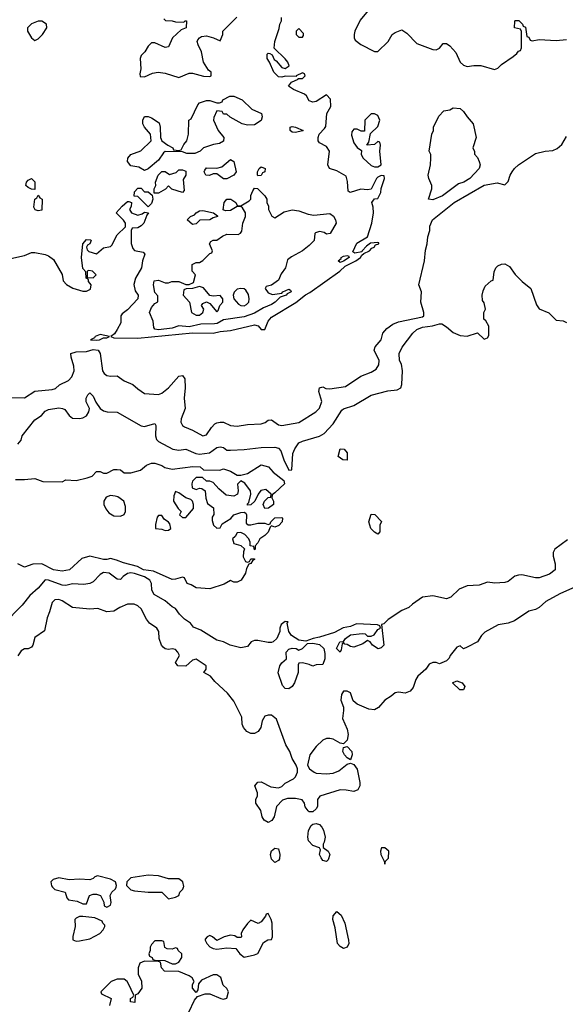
# Model space of a CAD drawing. Header units: inches. Extents: x 2380053 to 2584298, y 380219 to 546618.
# Tile 415 of 656: x 2560201 to 2563383, y 419316 to 425057. Entities that reach past the tile are written whole.
import ezdxf

# ---------------------------------------------------------------- set-up
doc = ezdxf.new("R2010")
doc.units = ezdxf.units.IN
doc.header["$MEASUREMENT"] = 0
doc.layers.add('C5461', color=7, linetype='Continuous')
doc.layers.add('C5462', color=7, linetype='Continuous')

msp = doc.modelspace()

# ---------------------------------------------------------------- linework, layer by layer
at = {"layer": 'C5461', "color": 2, "elevation": 34}
for points in [[(2560393.5, 420000), (2560405.7, 419985.7), (2560466, 419970), (2560476.9, 419936.9), (2560486, 419926), (2560536.9, 419916.9), (2560570, 419902), (2560590, 419902), (2560608.7, 419950), (2560630, 419958.8), (2560650, 419959.1), (2560672, 419950), (2560691.6, 419911.6), (2560694, 419890), (2560710, 419882), (2560730, 419894), (2560735.3, 419910), (2560728.7, 419950), (2560738, 419970), (2560760.5, 419990), (2560763.6, 420000)], [(2560834, 420000), (2560850, 419984.4), (2560870, 419978.4), (2560950, 419970.7), (2561030.3, 419970.3), (2561070, 419932), (2561110, 419942), (2561128.4, 419951.6), (2561135.3, 419970), (2561152.3, 419987.7), (2561156.7, 420000)], [(2561188, 419270), (2561220.2, 419339.8), (2561238, 419362), (2561283.1, 419376.9), (2561310, 419378), (2561374, 419350), (2561390, 419346), (2561408.4, 419351.6), (2561418, 419390), (2561408.4, 419408.4), (2561388.4, 419428.4), (2561373.6, 419473.6), (2561350, 419488), (2561330, 419488), (2561262, 419458), (2561243.6, 419436.4), (2561239.6, 419400.4), (2561230, 419386), (2561209, 419410), (2561209, 419431), (2561218, 419450), (2561208, 419470), (2561190, 419482), (2561130, 419508), (2561046, 419510), (2561028, 419530), (2561022, 419562), (2561010, 419566), (2560930, 419568.7), (2560902.8, 419557.2), (2560891.3, 419530), (2560891.6, 419491.6), (2560911.6, 419451.6), (2560914, 419410), (2560890, 419378), (2560874, 419370), (2560872.7, 419327.3), (2560848, 419330), (2560848, 419350), (2560862, 419358), (2560866, 419370), (2560836.4, 419436.4), (2560828, 419450), (2560810, 419462), (2560770, 419462), (2560734, 419450), (2560674, 419390), (2560678, 419378), (2560734, 419350), (2560724.7, 419310)]]:
    msp.add_lwpolyline(points, dxfattribs=at)
at = {"layer": 'C5461', "color": 2}
for points, elevation in [([(2562090, 419642.7), (2562070, 419652.7), (2562055.1, 419670), (2562041.5, 419761.5), (2562026.6, 419810), (2562030, 419832), (2562050, 419858), (2562076.3, 419836.3), (2562097.3, 419790), (2562119.1, 419690), (2562120.7, 419670), (2562110, 419649)], 30), ([(2560570, 419828.7), (2560550, 419828.7), (2560530, 419818), (2560522, 419810), (2560524.7, 419770), (2560511.3, 419711.3), (2560512, 419692), (2560530, 419684.7), (2560550, 419686), (2560610, 419698.8), (2560668.7, 419730), (2560688.7, 419750), (2560698, 419770), (2560698, 419778), (2560686, 419790), (2560682, 419802), (2560640.4, 419820.4)], 34), ([(2561650, 419846), (2561638, 419842), (2561634, 419830), (2561610, 419798), (2561592, 419788), (2561550, 419806), (2561530, 419788), (2561502, 419750), (2561492, 419730), (2561494, 419710), (2561490, 419706), (2561470, 419706), (2561455.3, 419715.3), (2561430, 419719), (2561394, 419710), (2561350, 419688), (2561326, 419710), (2561310, 419718), (2561294, 419710), (2561283.6, 419696.4), (2561282, 419690), (2561292, 419670), (2561310, 419652), (2561330, 419642), (2561350, 419638), (2561410, 419646), (2561462, 419642), (2561486, 419610), (2561510, 419591.3), (2561570, 419604.7), (2561590, 419612), (2561623.1, 419676.9), (2561648.4, 419691.6), (2561670, 419694), (2561675.3, 419710), (2561673.2, 419790), (2561668.7, 419810)], 34), ([(2561030, 419686), (2560990, 419686), (2560970, 419666), (2560962, 419650), (2560962, 419630), (2560954, 419610), (2560958, 419598), (2560974, 419590), (2560978, 419578), (2560990, 419574), (2561047.3, 419572.7), (2561090, 419552), (2561110, 419552), (2561130, 419562), (2561146, 419590), (2561146, 419610), (2561126, 419630), (2561122, 419642), (2561110, 419646), (2561090, 419638), (2561060.4, 419640.4), (2561048.4, 419648.4), (2561042, 419682)], 34)]:
    msp.add_lwpolyline(points, close=True, dxfattribs=dict(at, elevation=elevation))
at = {"layer": 'C5462', "color": 2}
for points, elevation in [([(2560150, 423664.9), (2560230, 423682), (2560270, 423699.1), (2560290, 423699.1), (2560350, 423687.3), (2560370, 423679.1), (2560397.7, 423657.7), (2560450, 423572), (2560454.4, 423534.4), (2560473.7, 423513.7), (2560510.6, 423490.6), (2560570, 423474.8), (2560590, 423474.8), (2560614.5, 423485.5), (2560617.2, 423510), (2560602, 423530), (2560602, 423542), (2560589, 423550), (2560587.3, 423587.3), (2560570, 423606), (2560560.9, 423670), (2560568.7, 423750), (2560590, 423774.8), (2560613.7, 423773.7), (2560618, 423770), (2560611.3, 423750), (2560596.9, 423743.1), (2560591, 423730), (2560595.3, 423715.3), (2560605.2, 423705.2), (2560650, 423690.7), (2560690, 423726.8), (2560730, 423734), (2560738.7, 423741.3), (2560770, 423802.8), (2560818, 423850), (2560818, 423870), (2560807.2, 423887.2), (2560764, 423930), (2560798, 423970), (2560830, 423996), (2560836.9, 423996.9), (2560854, 423990), (2560851.6, 423968.4), (2560842, 423950), (2560854, 423930), (2560890, 423918), (2560915.3, 423924.7), (2560930, 423934), (2560951.6, 423931.6), (2560942, 423918), (2560926, 423870), (2560910, 423854), (2560890, 423844), (2560858, 423842), (2560851.6, 423828.4), (2560851.2, 423751.1), (2560862, 423722), (2560871, 423711), (2560922, 423702), (2560932, 423690), (2560918, 423650), (2560911.3, 423610), (2560876, 423550), (2560866.4, 423513.6), (2560875.3, 423475.3), (2560891.3, 423450), (2560891, 423430), (2560830, 423366), (2560798.8, 423341.2), (2560791, 423330), (2560790.7, 423290), (2560770.4, 423249.6), (2560754, 423226), (2560732, 423210), (2560750, 423201), (2560890, 423199.1), (2561210, 423230.7), (2561330, 423228.8), (2561370, 423239.5), (2561430, 423245.3), (2561570, 423278.7), (2561591.7, 423271.7), (2561610, 423250.8), (2561630, 423251), (2561650, 423298.8), (2561670, 423323), (2561811.5, 423408.5), (2561867.6, 423452.4), (2561893.6, 423466.4), (2562069, 423590), (2562100.1, 423619.9), (2562162, 423650), (2562188.7, 423670), (2562196, 423684), (2562207.3, 423692.7), (2562242, 423710), (2562255.5, 423724.5), (2562268, 423730), (2562275.3, 423744.7), (2562295.3, 423750), (2562296.4, 423756.4), (2562290, 423758), (2562246.8, 423753.2), (2562223.5, 423736.5), (2562198, 423710), (2562196.9, 423703.1), (2562156.4, 423696.4), (2562144, 423704), (2562166.5, 423753.5), (2562229.1, 423790.9), (2562255.3, 423870), (2562265.2, 423930), (2562263.1, 423963.1), (2562255.3, 423990), (2562270, 424012), (2562290, 424014), (2562308, 424050), (2562308.4, 424071.6), (2562328, 424130), (2562326, 424146), (2562310, 424148), (2562290, 424138), (2562282, 424130), (2562251, 424069), (2562230, 424064), (2562191.2, 424068.9), (2562129.2, 424049.2), (2562116.4, 424056.4), (2562112.9, 424112.9), (2562104.7, 424144.7), (2562050, 424175.3), (2562008.7, 424190), (2561998, 424210), (2562008, 424290), (2561990, 424318), (2561950, 424338), (2561942, 424350), (2561942, 424370), (2561948, 424390), (2561978.6, 424421.4), (2561985.6, 424434.4), (2561993.2, 424510), (2562015.3, 424550), (2562013.6, 424593.6), (2561990, 424618), (2561930, 424579.3), (2561910, 424576), (2561890, 424584), (2561872.9, 424612.9), (2561862, 424622), (2561798, 424650), (2561768, 424670), (2561787.3, 424692.7), (2561826, 424710), (2561826, 424714), (2561850, 424714), (2561866, 424730), (2561862, 424742), (2561850, 424746), (2561814, 424730), (2561814, 424726), (2561750, 424728), (2561730, 424722), (2561710, 424724), (2561684, 424750), (2561658, 424810), (2561644, 424830), (2561644.7, 424855.3), (2561650, 424862), (2561659.6, 424859.6), (2561672.7, 424852.7), (2561684.7, 424824.7), (2561696.9, 424816.9), (2561730, 424778), (2561750, 424771.3), (2561773.2, 424786.8), (2561764, 424810), (2561750, 424828.7), (2561686, 424890), (2561688.7, 424930), (2561714.6, 425005.4), (2561718, 425030), (2561728, 425050), (2561728, 425070)], 34), ([(2561042, 425062), (2561052, 425052), (2561090.9, 425050.9), (2561110, 425044.7), (2561158, 425042), (2561166, 425050), (2561174, 425050), (2561172, 425010), (2561142, 424998), (2561092, 424950), (2561070, 424898), (2561050, 424895.3), (2560990, 424922), (2560970, 424922), (2560950, 424902), (2560930.6, 424869.4), (2560910, 424848.7), (2560903, 424830), (2560907.3, 424770), (2560902, 424742), (2560904.7, 424724.7), (2560930, 424722.8), (2560975.1, 424744.9), (2561009.2, 424750.8), (2561050, 424744), (2561130, 424718.8), (2561190, 424745.5), (2561210, 424745.5), (2561272.9, 424727.1), (2561310, 424726), (2561318, 424730), (2561318, 424750), (2561302.7, 424762.7), (2561273.2, 424810), (2561262, 424870), (2561241.2, 424910), (2561237.2, 424930), (2561240.9, 424939.1), (2561249.2, 424950.8), (2561262, 424958), (2561290, 424962.8), (2561331.3, 424951.3), (2561370, 424934), (2561386, 424970), (2561386, 424990), (2561468.4, 425071.6)], 38), ([(2562234, 425110), (2562186, 425054), (2562156, 424990), (2562151, 424970), (2562151.3, 424950), (2562156.9, 424936.9), (2562190, 424911.3), (2562270, 424871.3), (2562290, 424872), (2562349.5, 424930.5), (2562374, 424970), (2562390, 424982.8), (2562430, 424998), (2562458, 424978), (2562518, 424918), (2562610, 424882.8), (2562630, 424881), (2562649.1, 424890.9), (2562670, 424918), (2562690, 424918.8), (2562710, 424904), (2562744.7, 424864.7), (2562770.7, 424810), (2562790, 424790.7), (2562810, 424783), (2562850, 424790.6), (2562890, 424790.4), (2562970, 424766.8), (2562990, 424774.8), (2563010, 424796), (2563078, 424842), (2563100.4, 424859.6), (2563110, 424874), (2563122, 424878), (2563127.3, 424892.7), (2563127.3, 424987.3), (2563122, 425002), (2563086, 425010), (2563088, 425048), (2563089.3, 425050.7), (2563092.7, 425052.7), (2563112.7, 425052.7), (2563134, 425030), (2563138, 425018), (2563150, 425014), (2563158, 424958), (2563170, 424954), (2563178, 424938), (2563190, 424934), (2563230, 424941), (2563330, 424936), (2563390, 424941)], 34), ([(2560130, 422854.8), (2560230, 422851.3), (2560290, 422891), (2560390, 422900.7), (2560410, 422906.8), (2560432.9, 422927.1), (2560486.8, 422953.2), (2560504.8, 422975.2), (2560518.4, 423010), (2560517.2, 423037.2), (2560500.9, 423090), (2560499, 423110), (2560530, 423120.4), (2560590, 423123), (2560630, 423133.1), (2560658.8, 423130), (2560670.7, 423110), (2560684, 423010), (2560693.7, 422993.7), (2560710, 422982.8), (2560730, 422978.8), (2560770, 422981), (2560810, 422951), (2560862, 422930), (2560890, 422904.7), (2560930, 422878), (2561010, 422871.3), (2561030, 422878.8), (2561069, 422910), (2561130, 422978), (2561150, 422982), (2561163.6, 422963.6), (2561166, 422910), (2561161, 422850), (2561166.8, 422790), (2561142.8, 422730), (2561141, 422710), (2561150.7, 422690.7), (2561162.5, 422682.5), (2561210, 422664), (2561270, 422630.8), (2561290, 422636), (2561320.1, 422679.9), (2561340.1, 422699.9), (2561350, 422706.8), (2561370, 422710.8), (2561390.6, 422710.6), (2561430.6, 422690.6), (2561470, 422686), (2561530, 422696), (2561610, 422700.7), (2561632.1, 422707.9), (2561650, 422721), (2561670, 422724.7), (2561710, 422694.8), (2561730, 422690.7), (2561830, 422707.7), (2561928, 422770), (2561950, 422792), (2561964, 422830), (2561945.2, 422890), (2561950, 422911.3), (2561970, 422916), (2561987.3, 422907.3), (2562010, 422904.9), (2562102, 422918), (2562190, 422978.8), (2562250, 423001), (2562280.2, 423019.8), (2562295.5, 423044.5), (2562297.2, 423070), (2562269, 423130), (2562274, 423150), (2562308.7, 423190), (2562318, 423230), (2562343.2, 423256.8), (2562378, 423282), (2562410, 423294.8), (2562550, 423324), (2562557.2, 423330), (2562557.2, 423350), (2562541.2, 423410), (2562544, 423470), (2562529, 423510), (2562562.7, 423650), (2562566.8, 423713.2), (2562577.2, 423750), (2562581.2, 423790), (2562592.9, 423827.1), (2562593.2, 423853.2), (2562607.6, 423890), (2562734.7, 423990), (2562910, 424092.8), (2562985.4, 424105.4), (2563030, 424094), (2563050, 424114), (2563061.2, 424150), (2563072.7, 424170), (2563086.6, 424190), (2563109.4, 424210), (2563210, 424276.4), (2563266, 424290), (2563310, 424294.8), (2563335.1, 424304.9), (2563362, 424330), (2563390, 424376)], 30), ([(2560190, 422582.8), (2560210, 422604.7), (2560215.1, 422630), (2560290, 422723), (2560329.3, 422750), (2560350, 422774), (2560370, 422784), (2560430, 422793), (2560450.7, 422790.7), (2560464.5, 422784.5), (2560490.8, 422750), (2560510, 422734), (2560550, 422730.8), (2560570, 422734.8), (2560590, 422746.8), (2560605.2, 422770), (2560609, 422790), (2560589.4, 422829.4), (2560589.2, 422850), (2560598, 422870), (2560610, 422882), (2560630, 422862), (2560646, 422826), (2560670.7, 422790.7), (2560690, 422776), (2560710.7, 422770.7), (2560770, 422767.7), (2560910, 422688), (2560930, 422685.5), (2560990, 422702), (2560996, 422690), (2560992.7, 422630), (2560999.1, 422610), (2561010, 422597.3), (2561093.7, 422553.7), (2561130, 422546.4), (2561170, 422552.7), (2561228, 422528.1), (2561250, 422524), (2561308.3, 422531.7), (2561350, 422562), (2561370, 422567.3), (2561390, 422562.8), (2561410, 422547.3), (2561430, 422546.8), (2561510, 422550.8), (2561610, 422563), (2561690, 422564.9), (2561710, 422559.1), (2561723.7, 422543.7), (2561742, 422490), (2561770, 422431), (2561788.4, 422431.6), (2561793.3, 422526.7), (2561805.1, 422554.9), (2561829.5, 422590), (2561850, 422600.3), (2561950, 422628.5), (2561976, 422644), (2562030, 422700.7), (2562080.5, 422779.5), (2562090, 422787.7), (2562150, 422808.4), (2562250, 422867.3), (2562347.6, 422892.4), (2562402, 422898), (2562424, 422910), (2562429.3, 422930), (2562434, 423010), (2562427.5, 423047.5), (2562416, 423070), (2562413.2, 423110), (2562432.1, 423147.9), (2562494, 423230), (2562517, 423250), (2562550, 423263.6), (2562608.4, 423271.6), (2562650, 423284), (2562662.8, 423282.8), (2562690, 423266.8), (2562730, 423234), (2562770, 423214.8), (2562810, 423210.8), (2562870, 423231.3), (2562910, 423194), (2562930, 423202), (2562936.4, 423216.4), (2562938, 423270), (2562920.4, 423300.4), (2562908, 423310), (2562908, 423350), (2562918, 423370), (2562910, 423406), (2562900.4, 423420.4), (2562898, 423450), (2562903.1, 423476.9), (2562916.4, 423503.6), (2562950, 423534), (2562962, 423538), (2562967.3, 423587.3), (2562978, 423610), (2562990, 423622), (2563010, 423632), (2563030, 423634), (2563056.9, 423616.9), (2563090, 423572), (2563132, 423530), (2563182, 423490), (2563215.2, 423395.2), (2563230.5, 423370.5), (2563287.1, 423347.1), (2563330, 423304.7), (2563370, 423302), (2563390, 423292)], 26), ([(2560176.9, 422376.9), (2560230, 422376), (2560290, 422382), (2560336.4, 422363.6), (2560450, 422362), (2560470, 422374), (2560530, 422371), (2560594.6, 422385.4), (2560624, 422396), (2560650, 422422), (2560670, 422422), (2560690, 422412), (2560710, 422412), (2560750, 422434), (2560770, 422434), (2560790, 422432), (2560810, 422414), (2560850, 422414), (2560906, 422430), (2560940.2, 422459.8), (2560970, 422471.3), (2560990, 422471.3), (2561030, 422458), (2561046.8, 422446.8), (2561090, 422436), (2561210.9, 422450.9), (2561254, 422450), (2561272.7, 422432.7), (2561368.8, 422431.1), (2561390, 422438), (2561430, 422424.7), (2561470, 422402), (2561490, 422402), (2561530, 422411), (2561610, 422461), (2561652, 422450), (2561679.6, 422419.6), (2561741, 422370), (2561744.7, 422350), (2561690, 422298), (2561672.7, 422287.3), (2561672, 422270), (2561682, 422250), (2561682, 422230), (2561651.6, 422208.4), (2561630, 422206), (2561622, 422230), (2561628, 422250), (2561650, 422272), (2561666, 422274), (2561668, 422290), (2561637.2, 422317.2), (2561607.5, 422312.5), (2561591, 422290), (2561572, 422250), (2561550, 422228), (2561530, 422226), (2561530, 422234), (2561538, 422242), (2561548.7, 422290), (2561548, 422310), (2561514, 422354), (2561490, 422368), (2561471.6, 422348.4), (2561476, 422310), (2561471.3, 422290), (2561450, 422279), (2561404.7, 422284.7), (2561362, 422322), (2561330, 422358), (2561310, 422366), (2561290, 422366), (2561267.3, 422387.3), (2561230, 422388), (2561210, 422366), (2561204.7, 422350), (2561206.8, 422326.8), (2561230, 422318), (2561250, 422324.7), (2561263.6, 422323.6), (2561282, 422310), (2561286.4, 422266.4), (2561296.9, 422236.9), (2561332, 422210), (2561332.7, 422172.7), (2561323.6, 422156.4), (2561323.6, 422136.4), (2561332, 422110), (2561350, 422092), (2561370, 422094), (2561382.7, 422117.3), (2561432.3, 422147.7), (2561449.3, 422170.7), (2561490, 422182.8), (2561510, 422184.7), (2561519.8, 422179.8), (2561524.7, 422170), (2561522, 422122), (2561532.7, 422112.7), (2561550, 422112), (2561590, 422122), (2561630, 422122), (2561650, 422114), (2561662, 422118), (2561666, 422130), (2561688.4, 422151.6), (2561730, 422154), (2561734, 422150), (2561731.6, 422128.4), (2561712.7, 422107.3), (2561690, 422098), (2561670, 422106), (2561662, 422098), (2561651, 422069), (2561631.2, 422048.9), (2561602, 422030), (2561590, 422006), (2561574, 421990), (2561574, 421970), (2561570, 421966), (2561566, 421986), (2561546, 421990), (2561546, 422010), (2561538, 422030), (2561514.6, 422054.6), (2561490, 422068), (2561470, 422066), (2561456.9, 422043.1), (2561442, 422030), (2561450, 422002), (2561491.3, 421991.3), (2561512, 421972), (2561506, 421954), (2561504.7, 421924.7), (2561518, 421898), (2561530, 421894), (2561542, 421898), (2561550, 421914), (2561570, 421914), (2561571.3, 421910), (2561558, 421902), (2561550, 421886), (2561538, 421882), (2561523.6, 421856.4), (2561518, 421830), (2561492, 421790), (2561470, 421778), (2561450, 421778), (2561430, 421788), (2561394.4, 421765.6), (2561310, 421739), (2561230, 421744), (2561202, 421762), (2561178, 421770), (2561162, 421802), (2561150, 421806), (2561110, 421794), (2561090, 421793.2), (2560981.5, 421841.5), (2560924, 421850), (2560888.3, 421868.3), (2560806, 421890), (2560766, 421906), (2560730, 421915.3), (2560710, 421909.2), (2560690, 421909.3), (2560610, 421928.7), (2560564.5, 421915.5), (2560491.3, 421850), (2560450, 421841.2), (2560398, 421850), (2560330, 421885.2), (2560278.5, 421881.5), (2560230, 421864), (2560190, 421883.7)], 22), ([(2563396.5, 422023.5), (2563322, 421970), (2563312, 421950), (2563312, 421930), (2563323.6, 421883.6), (2563324.7, 421850), (2563290, 421823.7), (2563230, 421803.6), (2563210, 421803.6), (2563130, 421819.5), (2563110, 421818), (2563088.3, 421811.7), (2563050, 421781.2), (2563030, 421776), (2562972.1, 421772.1), (2562930, 421777.2), (2562879.8, 421760.2), (2562810, 421757), (2562764.1, 421735.9), (2562716, 421690), (2562690, 421680.9), (2562610, 421698.4), (2562550, 421689.2), (2562491.3, 421650), (2562471.3, 421630), (2562430, 421612.3), (2562350, 421559.5), (2562324.9, 421535.1), (2562312, 421530), (2562324.7, 421410), (2562310, 421395.3), (2562290.9, 421389.1), (2562258, 421410), (2562246, 421430), (2562230, 421438), (2562202, 421418), (2562150, 421399), (2562130, 421402), (2562110, 421414), (2562096.4, 421416.4), (2562090, 421426), (2562082, 421418), (2562076.9, 421383.1), (2562070, 421368.7), (2562049, 421390), (2562068, 421430), (2562090, 421432), (2562102, 421450), (2562129.5, 421470.5), (2562198.8, 421478.8), (2562215.3, 421475.3), (2562230, 421462), (2562250, 421462), (2562268.8, 421471.1), (2562290, 421502), (2562306, 421510), (2562302, 421522), (2562288, 421528), (2562166.2, 421533.8), (2562130, 421519.3), (2562088.3, 421511.7), (2562036.7, 421483.3), (2561950, 421457), (2561912, 421450), (2561870, 421434), (2561830, 421439.5), (2561787.3, 421467.3), (2561771.6, 421490), (2561766, 421510), (2561762, 421538), (2561766, 421546), (2561750, 421548.7), (2561726.8, 421530), (2561719.1, 421510), (2561718, 421490), (2561701.6, 421450), (2561678.8, 421430), (2561670, 421425.6), (2561650, 421426), (2561590, 421438), (2561570, 421437.2), (2561550.7, 421429.3), (2561530, 421402), (2561490, 421394), (2561429.4, 421409.4), (2561390, 421429), (2561350, 421439), (2561258, 421498), (2561214.6, 421514.6), (2561197.5, 421537.5), (2561162.5, 421562.5), (2561134, 421590), (2561110, 421624), (2561090, 421634), (2561049.5, 421669.5), (2560985.7, 421705.7), (2560971.6, 421730), (2560969.7, 421770), (2560960.5, 421790), (2560930, 421807.7), (2560870, 421828.9), (2560850, 421831.6), (2560830, 421827.4), (2560804.9, 421810), (2560790, 421792.7), (2560770, 421795.1), (2560724, 421830), (2560690, 421834.3), (2560670, 421822.7), (2560630, 421779.3), (2560610, 421769.2), (2560576.3, 421763.7), (2560510, 421767), (2560470, 421758.7), (2560450, 421760.5), (2560370, 421789.3), (2560350, 421792), (2560310, 421742), (2560259.8, 421700.2), (2560215.9, 421644.1), (2560107.1, 421532.9)], 26), ([(2563442, 421750), (2563351.3, 421710), (2563270, 421664), (2563230, 421629), (2563210, 421619), (2563170, 421609), (2563087.5, 421552.5), (2563050, 421539), (2562991.2, 421528.9), (2562914.4, 421485.6), (2562894.4, 421465.6), (2562870.4, 421429.6), (2562810, 421398), (2562790, 421388.7), (2562770, 421406), (2562750, 421398), (2562711.3, 421350), (2562706, 421334), (2562690, 421318), (2562650, 421302), (2562630, 421308.7), (2562610, 421309), (2562590, 421299), (2562570.4, 421269.6), (2562522.8, 421230), (2562510.7, 421210), (2562495.9, 421164.1), (2562478, 421142), (2562450, 421129.4), (2562410, 421136), (2562390, 421133.2), (2562367.3, 421112.7), (2562331.3, 421090), (2562293.4, 421046.6), (2562270, 421034), (2562236.5, 421036.5), (2562170, 421066), (2562146.5, 421086.5), (2562130, 421132.7), (2562110, 421142.9), (2562090, 421142), (2562077.7, 421122.3), (2562073.7, 421090), (2562088.7, 421048.7), (2562090.3, 421030), (2562083.4, 420983.4), (2562110, 420921), (2562117.3, 420890), (2562110, 420857.2), (2562090, 420834), (2562070, 420839), (2562030, 420861.2), (2562010, 420865.2), (2561990, 420865.2), (2561970, 420857.2), (2561930, 420819), (2561894, 420770), (2561878.8, 420710), (2561890.8, 420690), (2561918, 420670), (2561930, 420664.9), (2561990, 420659.1), (2562030, 420664), (2562063.2, 420676.8), (2562110, 420716), (2562130, 420722.8), (2562150, 420714), (2562170, 420686.8), (2562184.4, 420610), (2562184.2, 420590), (2562173.1, 420566.9), (2562150, 420558), (2562105.6, 420565.6), (2562070, 420566), (2561952, 420530), (2561938, 420510), (2561938.8, 420470), (2561930, 420455.3), (2561910, 420439), (2561890, 420439), (2561883.7, 420443.7), (2561866.8, 420466.8), (2561862, 420490), (2561849, 420509), (2561810, 420517.2), (2561763.5, 420516.5), (2561734.4, 420505.6), (2561698, 420470), (2561686, 420410), (2561672.5, 420387.5), (2561650, 420377.2), (2561626, 420390), (2561616, 420410), (2561606.8, 420446.8), (2561579.3, 420490), (2561579, 420510), (2561588.4, 420531.6), (2561588.7, 420550), (2561573.2, 420590), (2561580.1, 420599.9), (2561590, 420610.7), (2561610, 420614), (2561665.2, 420585.2), (2561710, 420578.8), (2561730, 420586), (2561750, 420606), (2561798, 420630), (2561810, 420642), (2561822, 420670), (2561822, 420690), (2561814, 420710), (2561789.5, 420749.5), (2561776, 420790), (2561752.7, 420830), (2561698, 420978), (2561670, 421002), (2561650, 421002), (2561630, 420995.3), (2561616, 420970), (2561606.8, 420930), (2561592.7, 420907.3), (2561570, 420895.1), (2561550, 420895.1), (2561526.6, 420906.6), (2561506, 420930), (2561499.3, 420950), (2561496, 420990), (2561450, 421084), (2561414, 421130), (2561338.6, 421198.6), (2561313.2, 421230), (2561275.3, 421250), (2561289, 421270), (2561289, 421290), (2561230, 421327.8), (2561210, 421323.7), (2561170, 421287), (2561124, 421290), (2561109.2, 421310), (2561132.7, 421350), (2561124, 421370), (2561110, 421384), (2561090, 421389), (2561070, 421384), (2561050, 421389), (2561038, 421398), (2561028.7, 421410), (2561014, 421450), (2561012.7, 421490), (2561002, 421510), (2560958.6, 421538.6), (2560940.9, 421560.9), (2560910, 421622), (2560890, 421639), (2560868.8, 421648.9), (2560830, 421649.2), (2560784.7, 421630), (2560750, 421609), (2560710, 421604), (2560656.9, 421623.1), (2560610, 421619.3), (2560510, 421629.2), (2560450, 421669.2), (2560430, 421676), (2560405.8, 421674.2), (2560390, 421658), (2560375.5, 421604.5), (2560360.7, 421570), (2560346.8, 421493.2), (2560290, 421455.3), (2560278, 421410), (2560270, 421398), (2560250, 421389), (2560230, 421388.7), (2560210, 421378), (2560190, 421348)], 30), ([(2560763.6, 420000), (2560766.6, 420010), (2560759.7, 420030), (2560730, 420046.8), (2560655.3, 420064.7), (2560639.6, 420060.4), (2560630, 420049), (2560610, 420042), (2560550, 420046.3), (2560490, 420042.9), (2560430, 420054.5), (2560396.1, 420043.9), (2560383.8, 420030), (2560387.3, 420007.3), (2560393.5, 420000)], 34), ([(2561156.7, 420000), (2561157.6, 420002.4), (2561151.8, 420030), (2561130, 420047.6), (2561070, 420047.3), (2561010, 420066), (2560950, 420069), (2560850, 420054.5), (2560826, 420030), (2560823.8, 420010), (2560834, 420000)], 34)]:
    msp.add_lwpolyline(points, dxfattribs=dict(at, elevation=elevation))
for points, elevation in [([(2560310, 425049), (2560270, 425032.3), (2560246.8, 425010), (2560246, 424990), (2560270, 424951), (2560290, 424936), (2560310, 424946), (2560334, 424970), (2560359, 425010), (2560358, 425030), (2560330, 425048.7)], 38), ([(2561830, 425006), (2561814, 424990), (2561814, 424970), (2561830, 424954), (2561850, 424954), (2561856.4, 424963.6), (2561856.4, 424976.4)], 34), ([(2561530, 424441.2), (2561498, 424450), (2561428.4, 424488.4), (2561410, 424506), (2561390, 424506), (2561382, 424522), (2561350, 424526), (2561332.7, 424487.3), (2561332, 424470), (2561358, 424410), (2561391.3, 424370), (2561390, 424348), (2561366, 424334), (2561330.7, 424329.3), (2561274, 424310), (2561254, 424290), (2561223.6, 424276.4), (2561176.4, 424276.4), (2561150, 424286), (2561050, 424288), (2561039.6, 424280.4), (2561010, 424238), (2560950, 424188), (2560930, 424178), (2560896, 424196), (2560850, 424204), (2560829.4, 424230), (2560832.7, 424250), (2560849.3, 424270), (2560907.2, 424292.8), (2560968.7, 424350), (2560964, 424390), (2560929.2, 424430), (2560919, 424450), (2560919, 424470), (2560930, 424492), (2560950, 424492), (2560970, 424484.7), (2561014.8, 424454.8), (2561021, 424430), (2561022, 424370), (2561031, 424351), (2561064.7, 424324.7), (2561094, 424310), (2561098, 424298), (2561130, 424294), (2561142, 424298), (2561158, 424330), (2561175.3, 424350), (2561185.2, 424390), (2561188.4, 424471.6), (2561202, 424478), (2561240.2, 424559.8), (2561250, 424571.3), (2561290, 424584.7), (2561310, 424584.7), (2561350, 424572), (2561367.3, 424572.7), (2561382, 424578), (2561386, 424590), (2561426, 424610), (2561450, 424611), (2561498, 424590), (2561554.4, 424534.4), (2561612, 424510), (2561616, 424490), (2561610, 424468.7), (2561570, 424444)], 34), ([(2562270, 424508), (2562250, 424508), (2562214, 424470), (2562212.7, 424407.3), (2562192.7, 424407.3), (2562170, 424418), (2562150, 424418), (2562138, 424402), (2562136.9, 424383.1), (2562150, 424338), (2562170, 424311.3), (2562194, 424294), (2562192, 424270), (2562204.7, 424250), (2562250, 424206), (2562270, 424198.8), (2562290, 424198), (2562308.7, 424211.3), (2562301.2, 424290), (2562306, 424326), (2562302, 424342), (2562290, 424346), (2562271.3, 424328.7), (2562226, 424326), (2562238, 424342), (2562247.3, 424392.7), (2562290, 424434), (2562302, 424470), (2562290, 424498)], 34), ([(2562610, 424006.6), (2562585.2, 424010), (2562605.2, 424070), (2562605.2, 424090), (2562586.6, 424130), (2562583.7, 424150), (2562597.2, 424210), (2562599, 424250), (2562598, 424270), (2562589, 424290), (2562604, 424390), (2562614, 424410), (2562615.3, 424430), (2562646, 424494), (2562674.6, 424525.4), (2562710, 424532), (2562730, 424542), (2562770, 424538), (2562790, 424522), (2562811, 424490), (2562846, 424450), (2562862.8, 424370), (2562844.7, 424310), (2562852.7, 424287.3), (2562852.7, 424272.7), (2562870, 424254), (2562881, 424230), (2562886, 424210), (2562880.7, 424190), (2562826, 424130), (2562790.6, 424110), (2562760.4, 424099.6), (2562667.7, 424030)], 30), ([(2561810, 424399), (2561790, 424401.2), (2561779, 424410), (2561778, 424430), (2561790, 424434), (2561810, 424430.7), (2561854, 424410), (2561850, 424408)], 34), ([(2561390, 424129.3), (2561350, 424158), (2561330, 424158), (2561309, 424149), (2561286, 424150), (2561278, 424170), (2561280.4, 424179.6), (2561290, 424194), (2561350, 424191.3), (2561380.2, 424199.8), (2561430, 424241), (2561450.7, 424230), (2561462.8, 424170), (2561450.6, 424149.4), (2561410, 424129.4)], 34), ([(2561150, 424049), (2561089.2, 424069.2), (2561070, 424088), (2561050.9, 424069.1), (2561010, 424046), (2560986, 424046), (2560986, 424070), (2560995.3, 424090), (2560994, 424110), (2561009.1, 424150.9), (2561030, 424172), (2561050, 424172), (2561074, 424154), (2561113.6, 424166.4), (2561130, 424182), (2561150, 424182), (2561170, 424174), (2561170.8, 424150), (2561154.8, 424125.2), (2561159.8, 424060.2)], 34), ([(2561590, 424146), (2561588, 424150), (2561588, 424170), (2561598, 424190), (2561610, 424198), (2561632, 424190), (2561631, 424170), (2561616.9, 424163.1), (2561610, 424148.7)], 34), ([(2560290, 424066), (2560270, 424068), (2560250, 424078), (2560238, 424090), (2560242, 424110), (2560250, 424122), (2560270, 424131.3), (2560290, 424112)], 34), ([(2560930, 424054), (2560950, 424054), (2560974, 424034), (2560978, 424010), (2560970, 423986), (2560950, 423966), (2560890, 424026), (2560868.4, 424028.4), (2560870, 424054), (2560890, 424074), (2560910, 424074)], 34), ([(2561690, 423902), (2561742.7, 423937.3), (2561790, 423947.3), (2561830, 423942.8), (2561883.6, 423923.6), (2561916.9, 423916.9), (2562010, 423926.8), (2562030.5, 423910.5), (2562042.8, 423890), (2562046, 423870), (2562012, 423810), (2561990, 423806), (2561976.4, 423816.4), (2561950, 423822), (2561926, 423814), (2561922, 423810), (2561918, 423770), (2561890, 423741.2), (2561850, 423709), (2561785.5, 423674.5), (2561763, 423657), (2561750.8, 423610), (2561725.5, 423574.5), (2561710, 423537.2), (2561670, 423509), (2561638, 423502), (2561632, 423490), (2561650, 423464.7), (2561675.3, 423455.3), (2561730, 423462), (2561735.3, 423470), (2561770, 423484.7), (2561779.8, 423479.8), (2561784.7, 423470), (2561762, 423458), (2561756, 423450), (2561720.7, 423439.3), (2561690.3, 423409.7), (2561670, 423397), (2561622.3, 423377.7), (2561570, 423346.3), (2561510, 423324.2), (2561390, 423306.6), (2561353.7, 423286.3), (2561337.3, 423282.7), (2561258, 423282), (2561190, 423266.6), (2561130, 423272.7), (2561090, 423258), (2561010, 423249), (2560990, 423253.2), (2560982.7, 423262.7), (2560979.7, 423299.7), (2560958, 423350), (2560970, 423378), (2560990, 423402), (2561007.3, 423412.7), (2561007.3, 423447.3), (2560990, 423466), (2560981.2, 423510), (2560985.6, 423534.4), (2561010, 423538), (2561050, 423522), (2561070, 423522), (2561089, 423531), (2561128.8, 423531.1), (2561170, 423512), (2561190, 423512), (2561215.3, 423524.7), (2561226, 423570), (2561208, 423590), (2561208, 423630), (2561230, 423642), (2561250, 423642), (2561270, 423652), (2561310, 423694), (2561322, 423698), (2561326, 423710), (2561308, 423750), (2561316.4, 423763.6), (2561328.8, 423771.1), (2561350, 423772), (2561384.7, 423795.3), (2561410, 423806), (2561475.3, 423804.7), (2561488.4, 423811.6), (2561496.4, 423823.6), (2561502, 423870), (2561518, 423910), (2561518, 423930), (2561500.4, 423960.4), (2561490, 423968), (2561470, 423968), (2561430, 423944), (2561402, 423942), (2561387.3, 423947.3), (2561394, 423990), (2561409.4, 424010.6), (2561432, 424010), (2561462, 423990), (2561470, 423974), (2561490, 423972), (2561540.2, 423999.8), (2561549, 424011), (2561549.2, 424030.8), (2561560.2, 424059.8), (2561570, 424074), (2561587.3, 424072.7), (2561631.3, 424030), (2561642, 424010), (2561642, 423990), (2561652, 423970), (2561652, 423950), (2561671.6, 423911.6)], 34), ([(2560310, 423942), (2560291.6, 423948.4), (2560283.1, 423963.1), (2560288.8, 424011.1), (2560302, 424018), (2560310, 424034), (2560318, 424018), (2560332, 424010), (2560330, 423946)], 34), ([(2561210, 423862), (2561178, 423890), (2561198, 423910), (2561220.4, 423919.6), (2561230, 423931.3), (2561250, 423942), (2561270, 423944.7), (2561331.2, 423931.1), (2561354, 423914), (2561354, 423910), (2561330, 423902), (2561310.6, 423889.4), (2561251.2, 423888.9), (2561230, 423866)], 34), ([(2562070, 423642), (2562058, 423650), (2562075.3, 423664.7), (2562075.3, 423670), (2562090, 423677.3), (2562110, 423682), (2562119.6, 423679.6), (2562122, 423670), (2562090, 423648.7)], 34), ([(2560605.4, 423594.6), (2560594, 423590), (2560594, 423554), (2560630, 423552), (2560648, 423570), (2560626, 423590)], 34), ([(2561250, 423502), (2561208.7, 423488.7), (2561172.7, 423487.3), (2561158, 423482), (2561154, 423450), (2561192, 423410), (2561202.8, 423350), (2561230, 423334), (2561250, 423334.8), (2561269, 423350), (2561275.3, 423370), (2561262, 423390), (2561270, 423402), (2561290, 423412), (2561310, 423402), (2561350, 423354), (2561358, 423362), (2561368, 423390), (2561385.2, 423410), (2561385.2, 423430), (2561370, 423449), (2561330, 423444), (2561310, 423448), (2561273.2, 423493.2)], 34), ([(2561490, 423489.7), (2561470, 423486), (2561451.7, 423468.3), (2561446.4, 423450), (2561450.3, 423430), (2561477.7, 423397.7), (2561490, 423390.4), (2561510, 423388.2), (2561524.4, 423395.6), (2561537, 423410), (2561539.6, 423430), (2561535.3, 423455.3), (2561520.7, 423480.7), (2561510, 423487.3)], 34), ([(2560670, 423222), (2560642, 423210), (2560638, 423202), (2560614, 423190), (2560650, 423188.7), (2560666, 423190), (2560690, 423202), (2560710, 423202), (2560726, 423210)], 34), ([(2562110, 422488), (2562086, 422490), (2562058, 422510), (2562070, 422554), (2562092.7, 422552.7), (2562111.6, 422531.6)], 22), ([(2560730, 422282.7), (2560706.4, 422273.6), (2560691.3, 422250), (2560691.3, 422230), (2560704.5, 422204.5), (2560722, 422182), (2560750, 422164.7), (2560790, 422162), (2560810, 422172), (2560819, 422190), (2560818, 422218), (2560808.7, 422250), (2560774.5, 422274.5), (2560758.9, 422278.9)], 22), ([(2561110, 422306), (2561099.6, 422280.4), (2561098, 422250), (2561126, 422206), (2561142, 422190), (2561134, 422170), (2561150, 422154), (2561170, 422154), (2561214, 422206), (2561215.3, 422230), (2561208.7, 422250), (2561199.3, 422259.3), (2561169.3, 422269.3), (2561130, 422298)], 22), ([(2561030, 422166), (2561010, 422166), (2561003.6, 422156.4), (2560994, 422114), (2560994, 422090), (2561030, 422086), (2561050, 422078.8), (2561070, 422081), (2561082, 422090), (2561077.2, 422117.2), (2561070, 422128), (2561044, 422144)], 22), ([(2562290, 422058), (2562270, 422068.7), (2562248.7, 422090), (2562238, 422130), (2562250, 422174), (2562272.7, 422172.7), (2562311.6, 422131.6), (2562302, 422110), (2562302, 422070)], 22), ([(2561910, 421288), (2561890, 421298), (2561850, 421308), (2561830, 421306), (2561824.7, 421295.3), (2561824.7, 421250), (2561804.7, 421190), (2561790, 421169), (2561770, 421155.3), (2561750, 421158), (2561734.6, 421174.6), (2561709.5, 421249.5), (2561718, 421290), (2561730, 421306.8), (2561758, 421330), (2561756, 421370), (2561770, 421386.8), (2561790, 421393), (2561814, 421390), (2561830, 421382), (2561850, 421391.3), (2561880.2, 421419.8), (2561910, 421421), (2561950, 421414.8), (2561974.8, 421390), (2561980.7, 421360.7), (2561980.5, 421330), (2561970, 421298), (2561930, 421295.3)], 26), ([(2562790, 421149.2), (2562768, 421150), (2562726, 421190), (2562750, 421202), (2562782, 421190), (2562798, 421170)], 30), ([(2562130, 420742), (2562110, 420753.2), (2562096, 420770), (2562086, 420790), (2562090, 420814), (2562110, 420818.8), (2562138.4, 420790), (2562140.5, 420770)], 30), ([(2561990, 420148), (2561970, 420155.3), (2561959, 420170), (2561949.4, 420190), (2561956.4, 420216.4), (2561948.8, 420228.9), (2561910, 420242.7), (2561886, 420270), (2561880.9, 420290), (2561886, 420330), (2561901.2, 420358.8), (2561910, 420366.8), (2561930, 420371), (2561950, 420364), (2561964, 420350), (2561972.5, 420332.5), (2561982, 420290), (2561977.5, 420262.5), (2561971, 420250), (2561971.3, 420231.3), (2562001, 420210), (2562010.6, 420190), (2562001, 420159)], 30), ([(2561690, 420144), (2561670, 420162), (2561663.7, 420190), (2561670, 420211), (2561690, 420226), (2561710, 420222), (2561718.8, 420190), (2561715.9, 420164.1), (2561710, 420155.3)], 30), ([(2562330, 420229.4), (2562310.7, 420229.3), (2562304.6, 420210), (2562306.3, 420190), (2562326.8, 420150), (2562330, 420134), (2562335.3, 420150), (2562351.7, 420168.3), (2562353.6, 420210)], 34)]:
    msp.add_lwpolyline(points, close=True, dxfattribs=dict(at, elevation=elevation))

doc.saveas('drawing.dxf')
